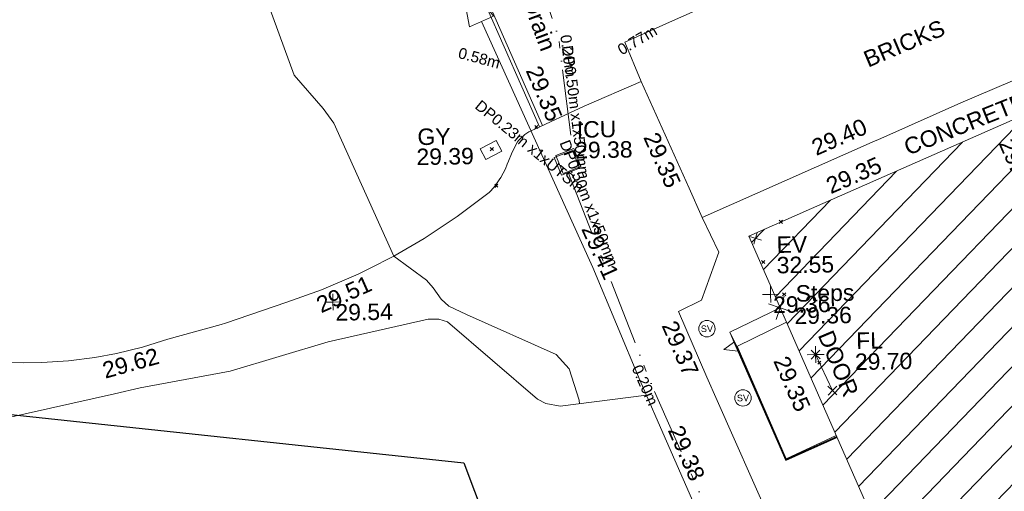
# Model space of a CAD drawing. Header units: millimetres. Extents: x -287732 to 520720, y -88450 to 287754.
# Tile 330 of 383: x 289361 to 311856, y 85447 to 96211. Entities that reach past the tile are written whole.
import ezdxf

# ---------------------------------------------------------------- set-up
doc = ezdxf.new("R2010")
doc.units = ezdxf.units.MM
for name, pattern in [('IMPORT-UG_ELEC_LV_QLB2 _2_', [2700, 1500, -300.0000000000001, 0, -250, 150, -300.0000000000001, 0, -200]), ('IMPORT-UG_ELEC_QLB2 _2_', [2500, 1500, -300.0000000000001, 0, -50, 150, -300.0000000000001, 0, -200]), ('IMPORT-UG_ELEC_STREET LIGHTING_QLB2 _2_', [2700, 1500, -300.0000000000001, 0, -250, 150, -300.0000000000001, 0, -200])]:
    doc.linetypes.add(name, pattern=pattern)
for name, color, linetype, lineweight, true_color in [('00_TOPO_EAVE', 7, 'Continuous', 9, 0x666666), ('00_TOPO_LEVEL_FLOOR', 7, 'Continuous', 9, 0x666666), ('00_TOPO_SERV_STOP_VALVE', 7, 'Continuous', 9, 0x666666), ('00_UAV_BUILDING_HATCH', 7, 'Continuous', 9, 0x999999), ('00_UAV_BUILDING_OUTLINE', 5, 'Continuous', 9, 0x0000ff), ('00_UAV_CONCRETE', 9, 'Continuous', 9, 0x808080), ('00_UAV_EAVE', 7, 'Continuous', 9, 0x666666), ('00_UAV_FENCE', 7, 'Continuous', 9, 0x264c2f), ('00_UAV_FOOTPATH', 7, 'Continuous', 9, 0xa50000), ('00_UAV_GATE', 7, 'Continuous', 9, 0xa50000), ('00_UAV_INT_DOOR', 7, 'Continuous', 9, 0x7f4f3f), ('00_UAV_LAND_DRAIN', 7, 'Continuous', 9, 0xff7f7f), ('00_UAV_LEVEL_FLOOR', 7, 'Continuous', 9, 0x666666), ('00_UAV_LEVEL_SPOT', 7, 'Continuous', 9, 0x666666), ('00_UAV_SERV_GULLY', 7, 'Continuous', 9, 0x5252a5), ('00_UAV_SERV_IC', 5, 'Continuous', 9, 0x0000ff), ('00_UAV_STEPS', 7, 'Continuous', 9, 0x666666), ('00_UAV_VEGETATION', 7, 'Continuous', 9, 0x52a552), ('00_UAV_WALL_RETAINING', 7, 'Continuous', 9, 0x7c00a5), ('01_DTM_CONTOUR_MNR', 7, 'Continuous', 9, 0xa5a552), ('12333-PUM-2D-U-0001-C01 - Rev2_REVIT IMPORT_dwg', 7, 'Continuous', 9, 0x767676), ('PUM-ELECTRIC-LV-QLB2', 1, 'IMPORT-UG_ELEC_LV_QLB2 _2_', 9, 0xff0000), ('PUM-ELECTRIC-MH', 1, 'Continuous', 9, 0xff0000), ('PUM-ELECTRIC-QLB2', 1, 'IMPORT-UG_ELEC_QLB2 _2_', 9, 0xff0000), ('PUM-ELECTRIC-SL-QLB2', 7, 'IMPORT-UG_ELEC_STREET LIGHTING_QLB2 _2_', 9, 0xff7f7f), ('PUM-SURVEY BOUNDARY_EXTENT', 190, 'Continuous', 25, 0x7f00ff)]:
    doc.layers.add(name, color=color, linetype=linetype, lineweight=lineweight, true_color=true_color)
for name, color, linetype, lineweight in [('00_UAV_DRIVE_WAY', 7, 'Continuous', 9), ('00_UAV_SURFACE', 7, 'Continuous', 9), ('00_UAV_SURVEY_TEXT', 7, 'Continuous', 9), ('GEN-TEXT', 7, 'Continuous', 9)]:
    doc.layers.add(name, color=color, linetype=linetype, lineweight=lineweight)
doc.styles.add('Arial_1', font='arial.ttf', dxfattribs={"height": 250})
doc.styles.add('Swis721 Lt BT', font='swissl.ttf', dxfattribs={"height": 399.9999999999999})
doc.styles.add('Swis721 Lt BT_2', font='swissl.ttf', dxfattribs={"height": 375})

# ---------------------------------------------------------------- blocks, each defined once
blk = doc.blocks.new('12333-PUM-2D-U-0001-C01 - Rev2_REVIT IMPORT_dwg_MSL_Eaves_SYM_1-V82-Site Location Plan Proposed')
at = {"layer": '00_TOPO_EAVE', "color": 254, "true_color": 0xcccccc}
for p, q in [((356.5791934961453, -116.0873754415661), (-356.5791934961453, 116.0873754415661)), ((-116.0873754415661, -356.5791934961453), (116.0873754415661, 356.5791934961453))]:
    blk.add_line(p, q, dxfattribs=at)
blk = doc.blocks.new('12333-PUM-2D-U-0001-C01 - Rev2_REVIT IMPORT_dwg__U101-2077631-Site Location Plan Proposed')
at = {"layer": '00_UAV_GATE', "color": 9, "true_color": 0xe1aaaa, "flags": 128}
blk.add_lwpolyline([(277.0695092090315, 115.0325478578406), (-277.0695092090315, -115.0325478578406), (-725.7290981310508, 2530.391706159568), (-1279.868116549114, 2300.326610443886)], close=True, dxfattribs=at)
blk = doc.blocks.new('12333-PUM-2D-U-0001-C01 - Rev2_REVIT IMPORT_dwg_MSL_Sluice_Valve_SYM-2077246-Site Location Plan Proposed')
at = {"layer": '00_TOPO_SERV_STOP_VALVE', "color": 254, "true_color": 0xcccccc}
blk.add_circle((0, 0), 500.0000000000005, dxfattribs=at)
at = {"layer": '00_TOPO_SERV_STOP_VALVE', "insert": (0, 198.9876086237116), "char_height": 399.9999999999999, "width": 785.1100955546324, "attachment_point": 2, "line_spacing_factor": 1.005061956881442, "style": 'Swis721 Lt BT'}
blk.add_mtext('SV', dxfattribs=at)
blk = doc.blocks.new('12333-PUM-2D-U-0001-C01 - Rev2_REVIT IMPORT_dwg_MSL_Node_Linework_1-2077247-Site Location Plan Proposed')
at = {"layer": '00_UAV_STEPS', "color": 254, "true_color": 0xcccccc, "flags": 128}
for points in [[(256.5421955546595, 704.8438894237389), (0, 0), (-704.8438894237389, 256.5421955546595)], [(704.8438894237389, -256.5421955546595), (0, 0), (-256.5421955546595, -704.8438894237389)]]:
    blk.add_lwpolyline(points, dxfattribs=at)
blk = doc.blocks.new('12333-PUM-2D-U-0001-C01 - Rev2_REVIT IMPORT_dwg_MSL_FLlvl_SYM-V156-Site Location Plan Proposed')
at = {"layer": '00_TOPO_LEVEL_FLOOR', "color": 254, "true_color": 0xcccccc, "flags": 128}
for points in [[(0, -38.9261101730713), (0, 0), (-38.9261101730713, 0)], [(38.9261101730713, 0), (0, 0), (0, 38.9261101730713)]]:
    blk.add_lwpolyline(points, dxfattribs=at)
blk = doc.blocks.new('12333-PUM-2D-U-0001-C01 - Rev2_REVIT IMPORT_dwg_MSL_Node_Linework-V178-Site Location Plan Proposed')
at = {"layer": '00_UAV_INT_DOOR', "color": 9, "true_color": 0xd4c4bf, "flags": 128}
for points in [[(530.3860888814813, 530.3860888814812), (0, 0), (-530.3860888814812, 530.3860888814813)], [(530.3860888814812, -530.3860888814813), (0, 0), (-530.3860888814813, -530.3860888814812)]]:
    blk.add_lwpolyline(points, dxfattribs=at)
blk = doc.blocks.new('12333-PUM-2D-U-0001-C01 - Rev2_REVIT IMPORT_dwg_UAV-2077255-Site Location Plan Proposed')
at = {"layer": '00_UAV_LEVEL_SPOT', "color": 254, "true_color": 0xcccccc, "flags": 128}
for points in [[(0, -500.0000000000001), (0, 0), (-500.0000000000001, 0)], [(500.0000000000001, 0), (0, 0), (0, 500.0000000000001)]]:
    blk.add_lwpolyline(points, dxfattribs=at)
blk = doc.blocks.new('12333-PUM-2D-U-0001-C01 - Rev2_REVIT IMPORT_dwg_MGS62954_T2_Galway_ITM_3d_Rev1-2077680-Site Location Plan Proposed')
at = {"layer": '00_UAV_BUILDING_HATCH', "true_color": 0xcccccc}
h = blk.add_hatch(dxfattribs=at)
h.set_pattern_fill('FP_1', color=254, style=0, pattern_type=2)
h.set_pattern_definition([(45, (0, 0), (-441.9417382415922, 441.9417382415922), [])])
h.paths.add_polyline_path([(534216501.2405841, 725624672.1803256), (534222581.0661842, 725627217.478084), (534219773.1094858, 725633924.7039714), (534222076.2973717, 725634888.9255378), (534223209.8598302, 725632181.2415233), (534229137.0404626, 725634662.6349992), (534228000.6934178, 725637376.9704162), (534230290.8793015, 725638335.7487398), (534233115.7327259, 725631588.1624868), (534239218.3983119, 725634143.0221258), (534232255.8988771, 725650773.9966984), (534226181.4420491, 725648230.9465574), (534226776.7979999, 725646808.84954), (534223150.4552031, 725645290.69379), (534220866.3917561, 725650746.522041), (534217539.2405843, 725649334.1803254), (534219859.2598308, 725643915.1645024), (534216208.9366781, 725642386.9694604), (534215584.7937853, 725643877.828408), (534209523.2405843, 725641340.1803257), (534213748.9088615, 725631246.5376132)])
at = {"layer": '00_UAV_BUILDING_OUTLINE', "color": 254, "true_color": 0xcccccc, "flags": 128}
blk.add_lwpolyline([(534216501.2405841, 725624672.1803255), (534214601.0514012, 725629211.0672994), (534212670.2010552, 725633823.1930611), (534210739.3507093, 725638435.318823), (534209523.2405841, 725641340.1803255), (534211230.5078885, 725642054.9218211), (534215584.7937852, 725643877.8284079)], dxfattribs=at)
at = {"layer": '00_UAV_CONCRETE', "color": 254, "true_color": 0xcccccc, "flags": 128}
blk.add_lwpolyline([(534209052.7154258, 725639155.7547535), (534209186.2797779, 725638825.8062505), (534210277.3970335, 725636203.6809821), (534211462.302011, 725636708.4411649)], dxfattribs=at)
at = {"layer": '00_UAV_DRIVE_WAY', "color": 254, "true_color": 0xcccccc, "flags": 128}
for points in [[(534204592.4373671, 725643831.0759318), (534204543.5102124, 725643806.0600599), (534204496.250364, 725643778.0213894), (534204450.8443347, 725643747.0705763), (534204407.4713214, 725643713.3297694), (534204381.351, 725643690.7750001), (534204341.6499443, 725643652.7817571), (534204304.4128454, 725643612.3706353), (534204278.351, 725643580.7750001), (534204188.866753, 725643421.7849259), (534204134.351, 725643311.7750002), (534204062.0415539, 725643144.2739012), (534204036.351, 725643076.7750001), (534203992.1557142, 725642974.1328859), (534203941.6026861, 725642874.4683574), (534203884.8914253, 725642778.174745), (534203846.351, 725642719.7750002), (534203780.1144202, 725642629.7675426), (534203708.3569285, 725642544.0967233), (534203631.3617183, 725642463.1006463), (534203608.3510001, 725642440.7750001), (534202873.2062588, 725641903.7941831), (534202105.7948532, 725641414.033095), (534201408.351, 725641024.7750002), (534200832.0659224, 725640746.3412774), (534200588.6360806, 725640628.7274785), (534199745.6706516, 725640284.9317919), (534198945.351, 725640013.7750002), (534197539.5892665, 725639561.4746577), (534197435.351, 725639531.7750001), (534196213.3510001, 725639221.7750001), (534196091.3097426, 725639185.7698658), (534195630.1803592, 725639049.7254999), (534195037.3573949, 725638914.6330875), (534194538.351, 725638830.7750001), (534193933.9344959, 725638764.6711693), (534193326.5599758, 725638736.6494054), (534192900.351, 725638739.7750002), (534192319.3937421, 725638758.3441167)], [(534204592.4373671, 725643831.0759318), (534205817.3712668, 725644372.7010932), (534207129.3712668, 725644913.7010932), (534206769.3712668, 725645813.7010931), (534207937.7221216, 725646312.9124151), (534208316.3712668, 725646474.7010931), (534211360.3712668, 725647744.7010933), (534212552.9659103, 725648236.1290909), (534213896.371267, 725648789.7010932), (534216035.3712668, 725649687.7010933), (534217172.8788086, 725650147.2780991), (534218124.371267, 725650531.7010932), (534221058.3712668, 725651746.7010931), (534221790.8225183, 725652062.885103), (534222667.6066166, 725652441.3746084), (534222485.6066167, 725652863.3746083)]]:
    blk.add_lwpolyline(points, dxfattribs=at)
at = {"layer": '00_UAV_FENCE', "color": 254, "true_color": 0xcccccc, "flags": 128}
for points in [[(534203501.7202688, 725646342.8363639), (534204693.7202689, 725643597.8363639), (534205485.4166987, 725641753.9172034), (534205945.7202688, 725640681.836364), (534206983.7202689, 725638082.8363638), (534207382.900451, 725637129.0430084), (534208113.7202688, 725635382.8363639), (534209351.4619432, 725632533.1121205), (534209555.7202688, 725632062.836364), (534211128.7202688, 725628091.836364), (534211214.2956298, 725627893.6997188), (534212555.7202688, 725624787.8363639), (534213254.5163597, 725623330.2218924), (534213987.7202689, 725621800.8363639), (534216388.7202688, 725621436.8363639)], [(534209216.194021, 725638833.0126907), (534210291.7154257, 725636242.7547535), (534211443.7896499, 725636752.6607168)]]:
    blk.add_lwpolyline(points, dxfattribs=at)
at = {"layer": '00_UAV_FOOTPATH', "color": 254, "true_color": 0xcccccc, "flags": 128}
blk.add_lwpolyline([(534209886.9395009, 725634886.8071388), (534208734.939501, 725637601.8071387), (534208511.6253532, 725638139.862874), (534207884.939501, 725639649.8071387), (534208419.939501, 725639896.8071387), (534208834.9395009, 725640984.8071387), (534208467.371267, 725641783.7010933), (534208179.6860037, 725642456.6867988), (534207129.3712668, 725644913.7010932)], dxfattribs=at)
at = {"layer": '00_UAV_INT_DOOR', "color": 254, "true_color": 0xcccccc}
blk.add_line((534211004.533, 725638609.6335002), (534211371.5330001, 725637779.6335002), dxfattribs=at)
at = {"layer": '00_UAV_LAND_DRAIN', "color": 254, "true_color": 0xcccccc, "flags": 128}
for points in [[(534204786.3583103, 725643916.821344), (534202847.415502, 725648525.5527179), (534202715.5420563, 725648839.0066701)], [(534202795.6283258, 725648869.1501098), (534204726.0200318, 725644256.8265079), (534204855.5225737, 725643947.4034884)]]:
    blk.add_lwpolyline(points, dxfattribs=at)
at = {"layer": '00_UAV_SERV_GULLY', "color": 254, "true_color": 0xcccccc, "flags": 128}
blk.add_lwpolyline([(534203426.3712669, 725643439.7010931), (534203793.3712668, 725643623.7010932), (534203916.3487642, 725643378.4144545), (534203549.3487642, 725643194.4144543)], close=True, dxfattribs=at)
at = {"layer": '00_UAV_SERV_IC', "color": 254, "true_color": 0xcccccc, "flags": 128}
blk.add_lwpolyline([(534205113.3712668, 725643208.7010931), (534205528.3712668, 725643366.7010931), (534205683.0147856, 725642960.5171667), (534205268.0147856, 725642802.517167)], close=True, dxfattribs=at)
at = {"layer": '00_UAV_STEPS', "color": 254, "true_color": 0xcccccc, "flags": 128}
blk.add_lwpolyline([(534210352.3306226, 725639359.7743695), (534209204.8014876, 725638827.7306232), (534209052.7154258, 725639155.7547535), (534210212.6052294, 725639693.5294358)], close=True, dxfattribs=at)
at = {"layer": '00_UAV_SURFACE', "color": 254, "true_color": 0xcccccc, "flags": 128}
blk.add_lwpolyline([(534216388.3712668, 725645093.7010932), (534214424.3712668, 725644293.7010932), (534212582.8276092, 725643515.4189303), (534212382.3712668, 725643430.7010932), (534208467.371267, 725641783.7010931)], dxfattribs=at)
at = {"layer": '00_UAV_VEGETATION', "color": 254, "true_color": 0xcccccc, "flags": 128}
blk.add_lwpolyline([(534169539.350952, 725643003.7753832), (534171778.350952, 725642694.7753832), (534174309.350952, 725642222.7753831), (534176512.350952, 725641208.7753831), (534178529.3509521, 725640641.775383), (534180395.350952, 725640711.7753831), (534182713.3509521, 725641322.7753832), (534183880.3509519, 725641483.7753832), (534184481.350952, 725641319.7753832), (534186692.350952, 725639707.7753831), (534188789.3509521, 725638470.775383), (534191386.350952, 725637647.7753831), (534192480.350952, 725637480.775383), (534194975.350952, 725637992.7753831), (534195563.350952, 725638117.7753831), (534197622.350952, 725638461.7753831), (534199870.350952, 725639091.7753831), (534202166.350952, 725639568.7753831), (534202413.350952, 725639567.7753832), (534202607.350952, 725639506.7753831), (534204633.350952, 725637703.7753831), (534204818.3509521, 725637601.7753831), (534205147.350952, 725637532.7753831), (534207123.3577306, 725637749.1893314)], dxfattribs=at)
at = {"layer": '00_UAV_WALL_RETAINING', "color": 254, "true_color": 0xcccccc, "flags": 128}
blk.add_lwpolyline([(534209204.8014876, 725638827.7306232), (534210284.0070877, 725636224.6093327), (534211451.9642256, 725636733.1345161)], dxfattribs=at)
at = {"layer": '01_DTM_CONTOUR_MNR', "color": 254, "true_color": 0xcccccc, "flags": 128}
for points in [[(534201160.464296, 725649620.1982056), (534201093.898751, 725649591.7817228), (534201063.4346504, 725649586.4285716), (534201018.4210528, 725649583.3333335), (534200481.0510889, 725649696.0971525), (534199490, 725650250), (534198737.2622977, 725648518.1533868), (534198683.6368569, 725648460.0643213), (534198648.1526914, 725648419.2431912), (534198527.9636535, 725647897.5475484), (534198523.5338369, 725647165.4348667), (534199204.5803924, 725645194.5803921), (534199849.4756555, 725644420.0000001), (534200093.3443344, 725644083.3443346), (534201410.0000001, 725641020), (534202140.9875682, 725640459.7145756), (534202293.2186237, 725640286.2591094), (534202475.2108434, 725640022.1987953), (534202647.7764757, 725639857.2529877), (534203042.0041965, 725639661.3308115), (534205079.507111, 725638714.7963569), (534205366.3012366, 725638381.6861193), (534205587.5455988, 725637661.5027757), (534205587.675107, 725637581.0000602)], [(534211458.5775794, 725636717.3375285), (534210947.631579, 725636497.2368422), (534210280.0000001, 725636213.6842105), (534210104.0789474, 725636622.1052632), (534209869.6069289, 725637182.5582945), (534209602.0827067, 725637828.5864662), (534209381.3157895, 725638369.7368423), (534209290.5263158, 725638581.0526317), (534209230, 725638720.0000001), (534208905.8683549, 725638763.9030012), (534209155.6140893, 725638933.8195926)]]:
    blk.add_lwpolyline(points, dxfattribs=at)
blk.add_blockref('12333-PUM-2D-U-0001-C01 - Rev2_REVIT IMPORT_dwg__U101-2077631-Site Location Plan Proposed', (534203501.7202688, 725646342.8363639))
for name, p, xscale, yscale, zscale in [('12333-PUM-2D-U-0001-C01 - Rev2_REVIT IMPORT_dwg_MSL_Eaves_SYM_1-V82-Site Location Plan Proposed', (534209676.7200001, 725641286.8365), 0.375, 0.375, 0.375), ('12333-PUM-2D-U-0001-C01 - Rev2_REVIT IMPORT_dwg_UAV-2077255-Site Location Plan Proposed', (534200000.0000001, 725640000), 0.375, 0.375, 0.375), ('12333-PUM-2D-U-0001-C01 - Rev2_REVIT IMPORT_dwg_UAV-2077255-Site Location Plan Proposed', (534210000.0000001, 725640000), 0.375, 0.375, 0.375), ('12333-PUM-2D-U-0001-C01 - Rev2_REVIT IMPORT_dwg_MSL_Node_Linework_1-2077247-Site Location Plan Proposed', (534210212.6052294, 725639693.5294358), 0.375, 0.375, 0.375), ('12333-PUM-2D-U-0001-C01 - Rev2_REVIT IMPORT_dwg_MSL_Sluice_Valve_SYM-2077246-Site Location Plan Proposed', (534208530.9395009, 725639243.8071387), 0.375, 0.375, 0.375), ('12333-PUM-2D-U-0001-C01 - Rev2_REVIT IMPORT_dwg_MSL_FLlvl_SYM-V156-Site Location Plan Proposed', (534211004.533, 725638609.6335002), 4.94, 4.94, 4.94), ('12333-PUM-2D-U-0001-C01 - Rev2_REVIT IMPORT_dwg_MSL_Node_Linework-V178-Site Location Plan Proposed', (534211004.533, 725638609.6335002), 0.19, 0.19, 0.19), ('12333-PUM-2D-U-0001-C01 - Rev2_REVIT IMPORT_dwg_MSL_Sluice_Valve_SYM-2077246-Site Location Plan Proposed', (534209326.939501, 725637648.8071388), 0.375, 0.375, 0.375), ('12333-PUM-2D-U-0001-C01 - Rev2_REVIT IMPORT_dwg_MSL_Node_Linework-V178-Site Location Plan Proposed', (534211371.5330001, 725637779.6335002), 0.19, 0.19, 0.19)]:
    blk.add_blockref(name, p, dxfattribs=dict(xscale=xscale, yscale=yscale, zscale=zscale))
at = {"layer": '00_UAV_BUILDING_OUTLINE', "color": 251, "true_color": 0x666666, "char_height": 375, "width": 1495.902363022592, "attachment_point": 1, "line_spacing_factor": 1.005061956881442, "style": 'Swis721 Lt BT_2'}
for insert, rotation in [((534215610.0320113, 725643502.3704976), 292.7164529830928), ((534211269.8714136, 725642608.2778345), 22.716452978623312), ((534210374.5512475, 725638628.4392514), 292.7164529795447)]:
    blk.add_mtext('29.35', dxfattribs=dict(at, insert=insert, rotation=rotation))
at = {"layer": '00_UAV_DRIVE_WAY', "color": 251, "true_color": 0x666666, "char_height": 375, "width": 1495.902363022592, "attachment_point": 1, "line_spacing_factor": 1.005061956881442, "style": 'Swis721 Lt BT_2'}
for s, insert, rotation in [('29.51', (534199577.0109743, 725640090.9950112), 23.160977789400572), ('29.62', (534194673.4722105, 725638704.2178943), 14.56950185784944)]:
    blk.add_mtext(s, dxfattribs=dict(at, insert=insert, rotation=rotation))
at = {"layer": '00_UAV_EAVE', "char_height": 375, "attachment_point": 1, "line_spacing_factor": 1.005061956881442, "style": 'Swis721 Lt BT_2'}
for s, insert, width in [('EV', (534210155.0985193, 725641319.0639926), 736.078940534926), ('32.55', (534210150.4301162, 725640852.3133686), 1495.902363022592)]:
    blk.add_mtext(s, dxfattribs=dict(at, insert=insert, width=width))
at = {"layer": '00_UAV_FENCE', "color": 251, "true_color": 0x666666, "char_height": 375, "width": 1495.902363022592, "attachment_point": 1, "line_spacing_factor": 1.005061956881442, "style": 'Swis721 Lt BT_2'}
for s, insert, rotation in [('29.41', (534206039.1072112, 725641719.5779991), 293.23652216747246), ('29.38', (534207936.2521741, 725637089.6192188), 292.71021301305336)]:
    blk.add_mtext(s, dxfattribs=dict(at, insert=insert, rotation=rotation))
at = {"layer": '00_UAV_FOOTPATH', "color": 251, "true_color": 0x666666, "char_height": 375, "width": 1495.902363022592, "attachment_point": 1, "line_spacing_factor": 1.005061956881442, "style": 'Swis721 Lt BT_2'}
for s, insert, rotation in [('29.35', (534207492.9561247, 725643786.1250336), 293.1455470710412), ('29.37', (534207837.5118847, 725639480.0074347), 292.5403593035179)]:
    blk.add_mtext(s, dxfattribs=dict(at, insert=insert, rotation=rotation))
at = {"layer": '00_UAV_INT_DOOR', "color": 251, "true_color": 0x666666, "insert": (534211403.7959071, 725639194.1931882), "char_height": 375, "width": 1790.333939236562, "attachment_point": 1, "rotation": 291.7521474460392, "line_spacing_factor": 1.005061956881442, "style": 'Swis721 Lt BT_2'}
blk.add_mtext('DOOR', dxfattribs=at)
at = {"layer": '00_UAV_LAND_DRAIN', "color": 251, "true_color": 0x666666, "char_height": 375, "attachment_point": 1, "line_spacing_factor": 1.005061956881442, "style": 'Swis721 Lt BT_2'}
for s, insert, width, rotation in [('Land Drain', (534204361.8899371, 725648151.4260435), 2963.311347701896, 289.3318540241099), ('29.35', (534204835.8789693, 725645351.4517791), 1495.902363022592, 292.06727289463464)]:
    blk.add_mtext(s, dxfattribs=dict(at, insert=insert, width=width, rotation=rotation))
at = {"layer": '00_UAV_LEVEL_FLOOR', "char_height": 375, "attachment_point": 1, "line_spacing_factor": 1.005061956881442, "style": 'Swis721 Lt BT_2'}
for s, insert, width in [('FL', (534211935.9264225, 725639097.1137265), 683.841080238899), ('29.70', (534211898.3304704, 725638616.188872), 1495.902363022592)]:
    blk.add_mtext(s, dxfattribs=dict(at, insert=insert, width=width))
at = {"layer": '00_UAV_LEVEL_SPOT', "char_height": 375, "width": 1495.902363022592, "attachment_point": 1, "line_spacing_factor": 1.005061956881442, "style": 'Swis721 Lt BT_2'}
for s, insert in [('29.54', (534200051.8765643, 725639949.1441547)), ('29.36', (534210051.8765643, 725639949.1441547))]:
    blk.add_mtext(s, dxfattribs=dict(at, insert=insert))
at = {"layer": '00_UAV_SERV_GULLY', "color": 251, "true_color": 0x666666, "char_height": 375, "attachment_point": 1, "line_spacing_factor": 1.005061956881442, "style": 'Swis721 Lt BT_2'}
for s, insert, width in [('GY', (534201994.3809353, 725643923.6430107), 821.5590755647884), ('29.39', (534201964.3998376, 725643466.8068086), 1495.902363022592)]:
    blk.add_mtext(s, dxfattribs=dict(at, insert=insert, width=width))
at = {"layer": '00_UAV_SERV_IC', "color": 251, "true_color": 0x666666, "char_height": 375, "attachment_point": 1, "line_spacing_factor": 1.005061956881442, "style": 'Swis721 Lt BT_2'}
for s, insert, width in [('ICU', (534205637.3729827, 725644026.443491), 1021.012723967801), ('29.38', (534205592.5448322, 725643556.0644902), 1495.902363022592)]:
    blk.add_mtext(s, dxfattribs=dict(at, insert=insert, width=width))
at = {"layer": '00_UAV_STEPS', "char_height": 375, "attachment_point": 1, "line_spacing_factor": 1.005061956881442, "style": 'Swis721 Lt BT_2'}
for s, insert, width in [('Steps', (534210572.9088913, 725640198.8511155), 1552.889119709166), ('29.36', (534210535.3894703, 725639688.729608), 1495.902363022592)]:
    blk.add_mtext(s, dxfattribs=dict(at, insert=insert, width=width))
at = {"layer": '00_UAV_SURFACE', "color": 251, "true_color": 0x666666, "insert": (534210953.0421875, 725643485.5206465), "char_height": 375, "width": 1495.902363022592, "attachment_point": 1, "rotation": 22.836476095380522, "line_spacing_factor": 1.005061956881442, "style": 'Swis721 Lt BT_2'}
blk.add_mtext('29.40', dxfattribs=at)
at = {"layer": '00_UAV_SURVEY_TEXT', "color": 251, "true_color": 0x666666, "char_height": 375, "attachment_point": 1, "line_spacing_factor": 1.005061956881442, "style": 'Swis721 Lt BT_2'}
for s, insert, width, rotation in [('BRICKS', (534212176.9219341, 725645482.0244373), 2165.496754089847, 22.098219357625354), ('CONCRETE', (534213063.0611488, 725643462.0808393), 3286.236302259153, 20.81594736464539)]:
    blk.add_mtext(s, dxfattribs=dict(at, insert=insert, width=width, rotation=rotation))
blk = doc.blocks.new('12333-PUM-2D-U-0001-C01 - Rev2_REVIT IMPORT_dwg-1620468-Site Location Plan Proposed')
at = {"layer": 'GEN-TEXT', "color": 253, "true_color": 0xaaaaaa}
for p, q in [((563599.9948137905, 28024.28848226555), (563670.7054919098, 28094.99916038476)), ((563670.7054919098, 28024.28848226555), (563599.9948137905, 28094.99916038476)), ((562573.9948138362, 27537.28848230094), (562644.7054919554, 27607.99916042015)), ((562644.7054919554, 27537.28848230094), (562573.9948138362, 27607.99916042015)), ((562663.9948138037, 26699.28848231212), (562734.7054919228, 26769.99916043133)), ((562734.7054919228, 26699.28848231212), (562663.9948138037, 26769.99916043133)), ((569184.8459293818, 25796.14804487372), (569146.9948138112, 25833.99916044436)), ((569146.9948138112, 25763.28848232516), (569176.2598400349, 25792.55350854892)), ((569176.2598400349, 25792.55350854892), (569217.7054919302, 25833.99916044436)), ((569217.7054919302, 25763.28848232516), (569184.8459293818, 25796.14804487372)), ((568727.9948138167, 24854.28848222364), (568798.7054919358, 24924.99916034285)), ((568798.7054919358, 24854.28848222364), (568727.9948138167, 24924.99916034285)), ((569193.9948138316, 24105.28848227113), (569264.7054919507, 24175.99916039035)), ((569264.7054919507, 24105.28848227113), (569193.9948138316, 24175.99916039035)), ((569971.9948138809, 22533.28848222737), (570042.7054920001, 22603.99916034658)), ((570042.7054920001, 22533.28848222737), (569971.9948138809, 22603.99916034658))]:
    blk.add_line(p, q, dxfattribs=at)
at = {"layer": 'PUM-ELECTRIC-MH', "color": 21, "true_color": 0xffaaaa, "flags": 128}
blk.add_lwpolyline([(564070.350152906, 27403.64382136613), (564480.3501529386, 27557.64382134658), (564639.3501529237, 27144.6438212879), (564229.3501528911, 26990.64382119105)], close=True, dxfattribs=at)
at = {"layer": 'PUM-ELECTRIC-SL-QLB2', "color": 254, "true_color": 0xffd4d4, "flags": 128}
for points in [[(607874.9677994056, 47897.97302288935), (603896.3501529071, 46789.64382130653), (599590.3501529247, 44913.64382137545), (593861.3501528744, 42572.64382136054), (590276.3501529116, 41210.64382127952), (584611.3501528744, 38752.64382129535), (583319.3501528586, 41718.64382131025), (578219.3501528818, 39840.64382128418), (571148.3501528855, 36737.64382128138), (564354.3501528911, 33926.64382129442), (563264.3501529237, 33036.64382128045), (564177.350152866, 30096.64382133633), (564456.170657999, 27548.56176709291)], [(564337.7746974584, 27031.36913792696), (566179.3501528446, 22092.64382137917), (568827.3501528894, 15854.64382136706), (571835.35015292, 8730.643821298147), (572837.3501528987, 5878.643821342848), (576125.3501528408, 6297.643821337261), (579541.5419129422, 6499.989764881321)]]:
    blk.add_lwpolyline(points, dxfattribs=at)
at = {"layer": 'PUM-SURVEY BOUNDARY_EXTENT', "color": 201, "true_color": 0xd4aaff, "flags": 128}
blk.add_lwpolyline([(488216.8503400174, 30926.89504288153), (531080.8829478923, 24250.27741154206), (561844.1376578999, 20426.38415400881), (566062.0655785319, 8611.398574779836), (571128.6864528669, -7616.027373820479), (575714.0437077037, -7982.768216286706), (646442.309713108, 31495.23056612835), (689841.2207724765, 56725.65899800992), (691426.6726380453, 62926.17045936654), (689638.0678800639, 69873.57358378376), (681836.0986590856, 100645.3796401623), (672155.9695595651, 130601.3585414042), (667140.7217679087, 148790.7201766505), (693350.350153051, 157472.2071436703), (716444.8569162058, 167556.043584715), (696842.6566527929, 196972.3378213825), (686152.5680667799, 214203.8785610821)], dxfattribs=at)
blk.add_blockref('12333-PUM-2D-U-0001-C01 - Rev2_REVIT IMPORT_dwg_MGS62954_T2_Galway_ITM_3d_Rev1-2077680-Site Location Plan Proposed', (-533641079.6498471, -725615854.3561786))
at = {"layer": 'PUM-ELECTRIC-LV-QLB2', "char_height": 250, "attachment_point": 2, "line_spacing_factor": 0.9417779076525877, "style": 'Arial_1'}
for s, insert, width, rotation in [('0.77m', (565914.0430900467, 30113.3137613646), 1160.025439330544, 29.470014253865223), ('DP0.23m x1xUTSm', (563556.3801042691, 27717.41159385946), 3682.086025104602, 319.589895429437)]:
    blk.add_mtext(s, dxfattribs=dict(at, insert=insert, width=width, rotation=rotation))
at = {"layer": 'PUM-ELECTRIC-QLB2', "insert": (562393.3529940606, 29777.07071811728), "char_height": 250, "width": 1160.025439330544, "attachment_point": 2, "rotation": 343.9057803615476, "line_spacing_factor": 0.9417779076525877, "style": 'Arial_1'}
blk.add_mtext('0.58m', dxfattribs=at)
at = {"layer": 'PUM-ELECTRIC-SL-QLB2', "char_height": 250, "attachment_point": 2, "line_spacing_factor": 0.9417779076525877, "style": 'Arial_1'}
for s, insert, width, rotation in [('0.20m', (564519.4878927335, 29683.64423893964), 1160.025439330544, 276.244670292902), ('DP0.50m x1x50mm', (564667.7684299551, 28398.42063697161), 3660.660753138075, 276.244670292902), ('DP0.50m x1x50mm', (564924.0528595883, 26343.55337845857), 3660.660753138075, 290.44971936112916), ('0.20m', (566132.2067313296, 22174.39283524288), 1160.025439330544, 293.00098136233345)]:
    blk.add_mtext(s, dxfattribs=dict(at, insert=insert, width=width, rotation=rotation))

msp = doc.modelspace()

# ---------------------------------------------------------------- block references
at = {"layer": '12333-PUM-2D-U-0001-C01 - Rev2_REVIT IMPORT_dwg', "color": 254, "linetype": 'IMPORT-UG_ELEC_STREET LIGHTING_QLB2 _2_', "true_color": 0xffd4d4, "rotation": 0.9999999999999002}
msp.add_blockref('12333-PUM-2D-U-0001-C01 - Rev2_REVIT IMPORT_dwg-1620468-Site Location Plan Proposed', (-261895.0770586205, 55869.5817132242), dxfattribs=at)

doc.saveas('drawing.dxf')
